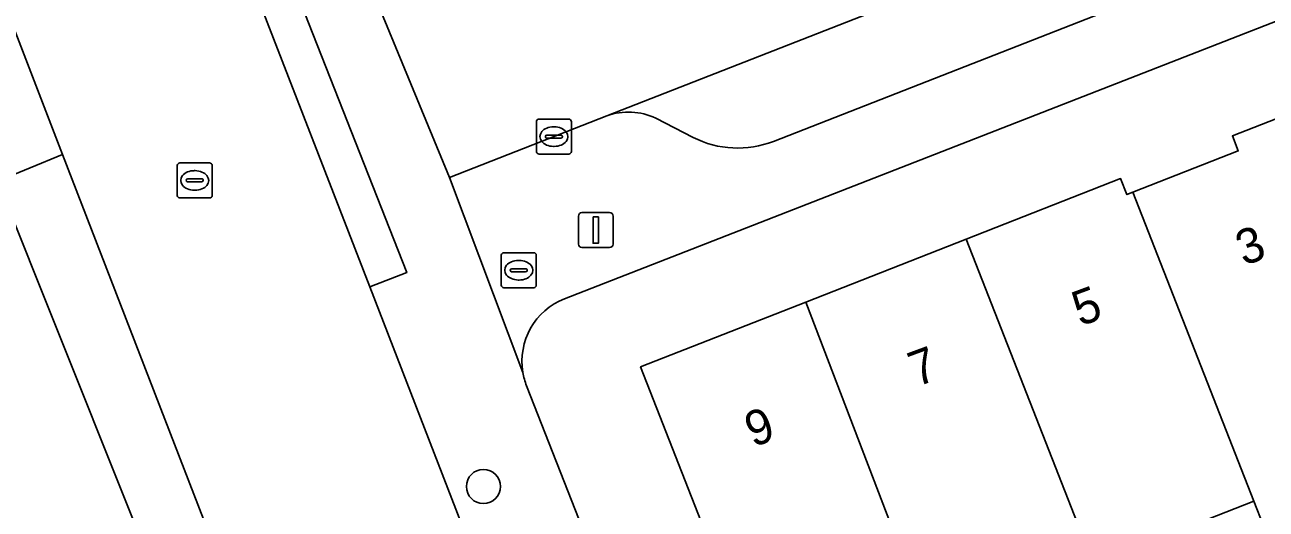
# Model space of a CAD drawing. Extents: x 159680 to 160786, y 387323 to 388340.
# Drawn here: x 159913.35 to 159948.85, y 387787.43 to 387801.26 of the extents above; entities that cross this region are included whole.
import ezdxf

# ---------------------------------------------------------------- set-up
doc = ezdxf.new("R2010")
doc.units = 0
for name, color, linetype in [('IMGEO_Boom', 7, 'Continuous'), ('IMGEO_Brandkraan', 7, 'Continuous'), ('IMGEO_Erf', 7, 'Continuous'), ('IMGEO_Kolk', 7, 'Continuous'), ('IMGEO_Lichtmast', 7, 'Continuous'), ('IMGEO_Pand', 7, 'Continuous'), ('IMGEO_Pand_nummerreeks', 7, 'Continuous'), ('IMGEO_Parkeervlak_open', 7, 'Continuous'), ('IMGEO_Rijbaan_lokaal_open', 7, 'Continuous'), ('IMGEO_Rioolput', 7, 'Continuous'), ('IMGEO_Voetpad_open', 7, 'Continuous')]:
    doc.layers.add(name, color=color, linetype=linetype)

msp = doc.modelspace()

# ---------------------------------------------------------------- linework, layer by layer
at = {"layer": 'IMGEO_Boom'}
msp.add_circle((159926.463, 387788.075), 0.489, dxfattribs=at)
at = {"layer": 'IMGEO_Brandkraan'}
for p, q in [((159926.973, 387793.828), (159926.973, 387794.68)), ((159927.048, 387794.754), (159927.9, 387794.754)), ((159927.461, 387794.534), (159927.486, 387794.534)), ((159927.974, 387794.68), (159927.974, 387793.828)), ((159927.232, 387794.248), (159927.232, 387794.26)), ((159927.67, 387794.211), (159927.272, 387794.211)), ((159927.275, 387794.297), (159927.673, 387794.297)), ((159927.716, 387794.26), (159927.716, 387794.248)), ((159927.9, 387793.754), (159927.048, 387793.754)), ((159927.484, 387793.974), (159927.459, 387793.974))]:
    msp.add_line(p, q, dxfattribs=at)
for points in [[(159926.973, 387793.828), (159926.973, 387794.68)], [(159927.048, 387794.754), (159927.9, 387794.754)], [(159927.974, 387794.68), (159927.974, 387793.828)], [(159927.9, 387793.754), (159927.048, 387793.754)]]:
    msp.add_lwpolyline(points, dxfattribs=at)
for centre, radius, start, end in [((159927.05, 387794.678), 0.0765, 91.552, 178.448), ((159927.05, 387794.678), 0.0765, 91.552, 178.448), ((159927.898, 387794.678), 0.0765, 1.552, 88.448), ((159927.898, 387794.678), 0.0765, 1.552, 88.448), ((159927.272, 387794.257), 0.0403, 85.8775, 175.7526), ((159927.269, 387794.247), 0.0366, 178.938, 274.7102), ((159927.673, 387794.254), 0.043, 264.8664, 352.4533), ((159927.677, 387794.259), 0.0386, 1.7309, 96.639), ((159927.05, 387793.83), 0.0765, 181.552, 268.448), ((159927.05, 387793.83), 0.0765, 181.552, 268.448), ((159927.898, 387793.83), 0.0765, 271.552, 358.448), ((159927.898, 387793.83), 0.0765, 271.552, 358.448)]:
    msp.add_arc(centre, radius, start, end, dxfattribs=at)
for centre, major_axis, ratio, start_param, end_param in [((159927.46, 387794.254), (-0.387, 0.002), 0.722429, 4.712389, 7.853982), ((159927.485, 387794.254), (-0.39, 0.002), 0.717154, 1.570796, 4.712389)]:
    msp.add_ellipse(centre, major_axis=major_axis, ratio=ratio, start_param=start_param, end_param=end_param, dxfattribs=at)
at = {"layer": 'IMGEO_Erf'}
for points in [[(159930.956, 387791.493), (159935.682, 387793.345), (159940.268, 387795.143), (159944.684, 387796.874), (159944.864, 387796.414), (159945.036, 387796.481), (159948.051, 387797.663), (159947.883, 387798.09), (159949.328, 387798.656), (159949.51, 387798.191), (159949.638, 387798.241), (159952.595, 387799.4), (159952.41, 387799.873), (159953.833, 387800.43), (159954.003, 387799.998), (159954.351, 387800.134), (159953.242, 387802.979), (159928.783, 387793.44)], [(159930.533, 387742.858), (159933.271, 387743.95), (159930.92, 387750), (159918.022, 387783.189), (159912.569, 387796.796), (159889.82, 387787.926), (159892.209, 387782.135), (159894.592, 387783.04), (159895.735, 387780.032), (159896.873, 387777.037), (159894.514, 387776.112), (159893.015, 387775.949), (159887.91, 387773.969), (159882.805, 387771.989), (159877.7, 387770.009)], [(159927.698, 387790.952), (159933.909, 387775.155), (159941.506, 387778.149), (159944.117, 387779.178), (159945.403, 387775.915), (159948.606, 387777.091), (159956.979, 387780.068), (159956.952, 387780.135), (159955.964, 387782.626), (159960.373, 387784.377), (159957.811, 387791.306), (159953.084, 387789.453), (159953.913, 387787.338), (159949.326, 387785.54), (159948.497, 387787.655), (159943.909, 387785.857), (159939.252, 387784.031), (159934.596, 387782.206), (159930.956, 387791.493)]]:
    msp.add_lwpolyline(points, dxfattribs=at)
for centre, radius, start, end in [((159929.484, 387791.654), 1.919, 111.4213, 189.6466), ((159929.435, 387791.641), 1.869, 189.528, 201.6447)]:
    msp.add_arc(centre, radius, start, end, dxfattribs=at)
at = {"layer": 'IMGEO_Kolk'}
for p, q in [((159927.978, 387797.646), (159927.978, 387798.498)), ((159928.053, 387798.572), (159928.905, 387798.572)), ((159928.466, 387798.352), (159928.491, 387798.352)), ((159928.979, 387798.498), (159928.979, 387797.646)), ((159928.237, 387798.066), (159928.237, 387798.078)), ((159928.675, 387798.029), (159928.277, 387798.029)), ((159928.28, 387798.115), (159928.678, 387798.115)), ((159928.721, 387798.078), (159928.721, 387798.066)), ((159928.489, 387797.792), (159928.464, 387797.792)), ((159928.905, 387797.572), (159928.053, 387797.572))]:
    msp.add_line(p, q, dxfattribs=at)
for points in [[(159927.978, 387797.646), (159927.978, 387798.498)], [(159928.053, 387798.572), (159928.905, 387798.572)], [(159928.979, 387798.498), (159928.979, 387797.646)], [(159928.905, 387797.572), (159928.053, 387797.572)]]:
    msp.add_lwpolyline(points, dxfattribs=at)
for centre, radius, start, end in [((159928.055, 387798.496), 0.0765, 91.552, 178.448), ((159928.055, 387798.496), 0.0765, 91.552, 178.448), ((159928.903, 387798.496), 0.0765, 1.552, 88.448), ((159928.903, 387798.496), 0.0765, 1.552, 88.448), ((159928.277, 387798.075), 0.0403, 85.8775, 175.7526), ((159928.274, 387798.065), 0.0366, 178.938, 274.7102), ((159928.678, 387798.072), 0.043, 264.8664, 352.4533), ((159928.682, 387798.077), 0.0386, 1.7309, 96.639), ((159928.055, 387797.648), 0.0765, 181.552, 268.448), ((159928.055, 387797.648), 0.0765, 181.552, 268.448), ((159928.903, 387797.648), 0.0765, 271.552, 358.448), ((159928.903, 387797.648), 0.0765, 271.552, 358.448)]:
    msp.add_arc(centre, radius, start, end, dxfattribs=at)
for centre, major_axis, ratio, start_param, end_param in [((159928.465, 387798.072), (-0.387, 0.002), 0.722429, 4.712389, 7.853982), ((159928.49, 387798.072), (-0.39, 0.002), 0.717154, 1.570796, 4.712389)]:
    msp.add_ellipse(centre, major_axis=major_axis, ratio=ratio, start_param=start_param, end_param=end_param, dxfattribs=at)
at = {"layer": 'IMGEO_Lichtmast'}
for p, q in [((159929.281, 387795.901), (159930.071, 387795.901)), ((159930.071, 387795.901), (159929.281, 387795.901)), ((159929.181, 387795.001), (159929.181, 387795.801)), ((159929.181, 387795.801), (159929.181, 387795.001)), ((159930.171, 387795.801), (159930.171, 387795.001)), ((159930.171, 387795.001), (159930.171, 387795.801)), ((159930.071, 387794.901), (159929.281, 387794.901)), ((159929.281, 387794.901), (159930.071, 387794.901))]:
    msp.add_line(p, q, dxfattribs=at)
msp.add_lwpolyline([(159929.601, 387795.776), (159929.751, 387795.776), (159929.751, 387795.026), (159929.601, 387795.026), (159929.601, 387795.776)], dxfattribs=at)
for centre, start, end in [((159929.281, 387795.801), 90, 180), ((159929.281, 387795.801), 90, 180), ((159930.071, 387795.801), 0, 90), ((159930.071, 387795.801), 360, 90), ((159929.281, 387795.001), 180, 270), ((159929.281, 387795.001), 180, 270), ((159930.071, 387795.001), 270, 0), ((159930.071, 387795.001), 270, 0)]:
    msp.add_arc(centre, 0.1, start, end, dxfattribs=at)
at = {"layer": 'IMGEO_Pand'}
for points in [[(159949.638, 387798.241), (159949.51, 387798.191), (159949.328, 387798.656), (159947.883, 387798.09), (159948.051, 387797.663), (159945.036, 387796.481), (159948.497, 387787.655), (159949.326, 387785.54), (159953.913, 387787.338), (159953.084, 387789.453)], [(159943.909, 387785.857), (159948.497, 387787.655), (159945.036, 387796.481), (159944.864, 387796.414), (159944.684, 387796.874), (159940.268, 387795.143)], [(159940.268, 387795.143), (159935.682, 387793.345), (159939.252, 387784.031), (159943.909, 387785.857)], [(159935.682, 387793.345), (159930.956, 387791.493), (159934.596, 387782.206), (159939.252, 387784.031)]]:
    msp.add_lwpolyline(points, close=True, dxfattribs=at)
at = {"layer": 'IMGEO_Parkeervlak_open'}
for points in [[(159972.771, 387815.3), (159946.794, 387805.237), (159929.996, 387798.667)], [(159934.755, 387797.935), (159969.917, 387811.687)], [(159931.39, 387798.597), (159932.459, 387798.05)]]:
    msp.add_lwpolyline(points, dxfattribs=at)
for centre, radius, start, end in [((159930.609, 387796.954), 1.819, 64.5685, 109.6821), ((159933.735, 387800.543), 2.8, 242.897, 291.3682)]:
    msp.add_arc(centre, radius, start, end, dxfattribs=at)
at = {"layer": 'IMGEO_Rijbaan_lokaal_open'}
for points in [[(159972.771, 387815.3), (159974.926, 387816.135), (159976.607, 387816.786), (159974.995, 387821.629), (159970.967, 387820.07), (159949.224, 387811.657), (159926.446, 387802.791), (159923.532, 387801.657), (159925.493, 387796.906), (159929.996, 387798.667), (159946.794, 387805.237)], [(159919.846, 387802.456), (159919.01, 387804.612), (159915.983, 387812.438), (159915.853, 387812.774), (159909.597, 387810.335), (159911.857, 387804.088), (159912.558, 387802.402), (159914.429, 387797.56), (159919.835, 387783.57), (159921.528, 387779.204), (159927.881, 387781.717), (159926.227, 387785.997), (159923.212, 387793.775)]]:
    msp.add_lwpolyline(points, close=True, dxfattribs=at)
at = {"layer": 'IMGEO_Rioolput'}
for p, q in [((159917.781, 387797.319), (159918.633, 387797.319)), ((159917.706, 387796.393), (159917.706, 387797.245)), ((159918.194, 387797.099), (159918.219, 387797.099)), ((159918.707, 387797.245), (159918.707, 387796.393)), ((159917.965, 387796.813), (159917.965, 387796.825)), ((159918.403, 387796.776), (159918.005, 387796.776)), ((159918.008, 387796.862), (159918.406, 387796.862)), ((159918.449, 387796.825), (159918.449, 387796.813)), ((159918.633, 387796.319), (159917.781, 387796.319)), ((159918.217, 387796.539), (159918.192, 387796.539))]:
    msp.add_line(p, q, dxfattribs=at)
for points in [[(159917.781, 387797.319), (159918.633, 387797.319)], [(159917.706, 387796.393), (159917.706, 387797.245)], [(159918.707, 387797.245), (159918.707, 387796.393)], [(159918.633, 387796.319), (159917.781, 387796.319)]]:
    msp.add_lwpolyline(points, dxfattribs=at)
for centre, radius, start, end in [((159917.783, 387797.243), 0.0765, 91.552, 178.448), ((159917.783, 387797.243), 0.0765, 91.552, 178.448), ((159918.631, 387797.243), 0.0765, 1.552, 88.448), ((159918.631, 387797.243), 0.0765, 1.552, 88.448), ((159918.005, 387796.822), 0.0403, 85.8775, 175.7526), ((159918.002, 387796.812), 0.0366, 178.938, 274.7102), ((159918.406, 387796.819), 0.043, 264.8664, 352.4533), ((159918.41, 387796.824), 0.0386, 1.7309, 96.639), ((159917.783, 387796.395), 0.0765, 181.552, 268.448), ((159917.783, 387796.395), 0.0765, 181.552, 268.448), ((159918.631, 387796.395), 0.0765, 271.552, 358.448), ((159918.631, 387796.395), 0.0765, 271.552, 358.448)]:
    msp.add_arc(centre, radius, start, end, dxfattribs=at)
for centre, major_axis, ratio, start_param, end_param in [((159918.193, 387796.819), (-0.387, 0.002), 0.722429, 4.712389, 7.853982), ((159918.218, 387796.819), (-0.39, 0.002), 0.717154, 1.570796, 4.712389)]:
    msp.add_ellipse(centre, major_axis=major_axis, ratio=ratio, start_param=start_param, end_param=end_param, dxfattribs=at)
at = {"layer": 'IMGEO_Voetpad_open'}
for points in [[(159888.928, 387881.56), (159894.152, 387868.64), (159895.931, 387864.06), (159896.928, 387864.448), (159898.216, 387861.134), (159897.219, 387860.746), (159906.532, 387836.771), (159907.513, 387834.245), (159910.633, 387826.211), (159911.615, 387826.638), (159912.965, 387823.164), (159911.972, 387822.765), (159915.853, 387812.774), (159915.983, 387812.438), (159919.01, 387804.612), (159919.846, 387802.456), (159920.861, 387802.854), (159924.268, 387794.188), (159923.212, 387793.775), (159926.227, 387785.997)], [(159969.917, 387811.687), (159934.755, 387797.935)], [(159927.592, 387791.332), (159925.493, 387796.906), (159923.532, 387801.657), (159921.418, 387807.205)], [(159851.576, 387772.974), (159854.189, 387765.89), (159855.367, 387762.894), (159855.895, 387761.552), (159857.279, 387762.089), (159853.549, 387771.683), (159852.85, 387773.468), (159888.535, 387787.416), (159889.217, 387785.566), (159893.015, 387775.949), (159894.514, 387776.112), (159893.362, 387779.124), (159892.209, 387782.135), (159889.82, 387787.926), (159912.569, 387796.796), (159914.429, 387797.56), (159912.558, 387802.402), (159911.857, 387804.088)], [(159928.783, 387793.44), (159953.242, 387802.979)], [(159929.996, 387798.667), (159925.493, 387796.906), (159927.592, 387791.332)], [(159932.459, 387798.05), (159931.39, 387798.597)], [(159922.8, 387775.948), (159921.528, 387779.204), (159919.835, 387783.57), (159914.429, 387797.56), (159912.569, 387796.796), (159918.022, 387783.189), (159930.92, 387750), (159933.271, 387743.95), (159930.533, 387742.858), (159988.008, 387595.398), (159992.448, 387596.444), (159992.8, 387596.587), (159991.114, 387600.918), (159991.093, 387600.971)], [(159952.338, 387727.973), (159943.738, 387750), (159935.732, 387770.506), (159935.192, 387771.89), (159933.909, 387775.155), (159927.698, 387790.952)]]:
    msp.add_lwpolyline(points, dxfattribs=at)
msp.add_lwpolyline([(159920.861, 387802.854), (159919.846, 387802.456), (159923.212, 387793.775), (159924.268, 387794.188)], close=True, dxfattribs=at)
for centre, radius, start, end in [((159930.609, 387796.954), 1.819, 64.5685, 109.6821), ((159933.735, 387800.543), 2.8, 242.897, 291.3682), ((159929.484, 387791.654), 1.919, 111.4213, 189.6466), ((159929.435, 387791.641), 1.869, 189.528, 201.6447)]:
    msp.add_arc(centre, radius, start, end, dxfattribs=at)

# ---------------------------------------------------------------- texts
at = {"layer": 'IMGEO_Pand_nummerreeks'}
for s, rotation, p in [('3', 20.2712, (159948.211, 387794.369)), ('5', 20.2718, (159943.531, 387792.641)), ('7', 20.2718, (159938.852, 387790.913)), ('9', 20.2718, (159934.173, 387789.185))]:
    msp.add_text(s, height=1, rotation=rotation, dxfattribs=at).set_placement(p)

doc.saveas('drawing.dxf')
